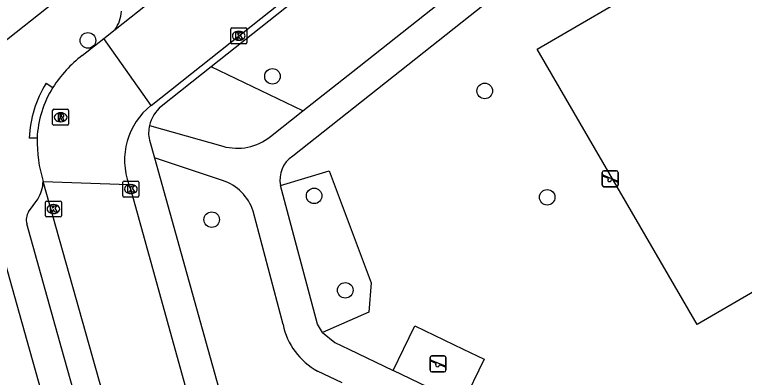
# Model space of a CAD drawing. Extents: x 159628 to 160723, y 388176 to 389416.
# Drawn here: x 160120.05 to 160165.93, y 388498.23 to 388521.02 of the extents above; entities that cross this region are included whole.
import ezdxf

# ---------------------------------------------------------------- set-up
doc = ezdxf.new("R2010")
doc.units = 0
for name, color, linetype in [('IMGEO_Boom', 7, 'Continuous'), ('IMGEO_Groenvoorziening', 7, 'Continuous'), ('IMGEO_Kolk', 7, 'Continuous'), ('IMGEO_Rijbaan_lokaal_open', 7, 'Continuous'), ('IMGEO_Rioolput', 7, 'Continuous'), ('IMGEO_Speelvoorziening', 7, 'Continuous'), ('IMGEO_Voetpad_halfverhard', 7, 'Continuous'), ('IMGEO_Voetpad_open', 7, 'Continuous')]:
    doc.layers.add(name, color=color, linetype=linetype)

msp = doc.modelspace()

# ---------------------------------------------------------------- linework, layer by layer
at = {"layer": 'IMGEO_Boom'}
for centre in [(160124.659, 388519.4), (160136.26, 388517.144), (160149.605, 388516.229), (160138.88, 388509.634), (160153.531, 388509.544), (160132.441, 388508.141), (160140.837, 388503.701)]:
    msp.add_circle(centre, 0.489, dxfattribs=at)
at = {"layer": 'IMGEO_Groenvoorziening'}
for points in [[(160199.721, 388522.943), (160162.95, 388501.553), (160152.894, 388518.841), (160189.665, 388540.231), (160199.721, 388522.943)], [(160138.177, 388514.969), (160132.407, 388517.741)], [(160136.769, 388510.292), (160139.828, 388511.202), (160142.463, 388504.179), (160142.323, 388502.322), (160139.4, 388501.04)], [(160143.857, 388498.653), (160144.502, 388500), (160145.205, 388501.466), (160148.256, 388500), (160149.567, 388499.37), (160148.203, 388496.565)]]:
    msp.add_lwpolyline(points, dxfattribs=at)
at = {"layer": 'IMGEO_Kolk'}
for p, q in [((160133.639, 388519.264), (160133.639, 388520.116)), ((160133.714, 388520.19), (160134.566, 388520.19)), ((160134.127, 388519.97), (160134.152, 388519.97)), ((160134.64, 388520.116), (160134.64, 388519.264)), ((160134.566, 388519.19), (160133.714, 388519.19)), ((160134.15, 388519.41), (160134.125, 388519.41)), ((160126.858, 388509.633), (160126.858, 388510.485)), ((160126.933, 388510.559), (160127.785, 388510.559)), ((160127.346, 388510.339), (160127.371, 388510.339)), ((160127.859, 388510.485), (160127.859, 388509.633)), ((160127.785, 388509.559), (160126.933, 388509.559)), ((160127.369, 388509.779), (160127.344, 388509.779)), ((160121.991, 388508.381), (160121.991, 388509.233)), ((160122.066, 388509.307), (160122.918, 388509.307)), ((160122.479, 388509.087), (160122.504, 388509.087)), ((160122.992, 388509.233), (160122.992, 388508.381)), ((160122.502, 388508.527), (160122.477, 388508.527)), ((160122.918, 388508.307), (160122.066, 388508.307))]:
    msp.add_line(p, q, dxfattribs=at)
for points in [[(160133.639, 388519.264), (160133.639, 388520.116)], [(160133.714, 388520.19), (160134.566, 388520.19)], [(160134.64, 388520.116), (160134.64, 388519.264)], [(160133.96, 388519.89), (160134.083, 388519.89), (160134.083, 388519.739), (160134.213, 388519.89), (160134.377, 388519.89), (160134.231, 388519.739), (160134.384, 388519.49), (160134.232, 388519.49), (160134.147, 388519.654), (160134.083, 388519.587), (160134.083, 388519.49), (160133.96, 388519.49), (160133.96, 388519.89)], [(160134.566, 388519.19), (160133.714, 388519.19)], [(160126.858, 388509.633), (160126.858, 388510.485)], [(160126.933, 388510.559), (160127.785, 388510.559)], [(160127.179, 388510.259), (160127.302, 388510.259), (160127.302, 388510.108), (160127.432, 388510.259), (160127.596, 388510.259), (160127.45, 388510.108), (160127.603, 388509.859), (160127.451, 388509.859), (160127.366, 388510.023), (160127.302, 388509.956), (160127.302, 388509.859), (160127.179, 388509.859), (160127.179, 388510.259)], [(160127.859, 388510.485), (160127.859, 388509.633)], [(160127.785, 388509.559), (160126.933, 388509.559)], [(160121.991, 388508.381), (160121.991, 388509.233)], [(160122.066, 388509.307), (160122.918, 388509.307)], [(160122.312, 388509.007), (160122.435, 388509.007), (160122.435, 388508.856), (160122.565, 388509.007), (160122.729, 388509.007), (160122.583, 388508.856), (160122.736, 388508.607), (160122.584, 388508.607), (160122.499, 388508.771), (160122.435, 388508.704), (160122.435, 388508.607), (160122.312, 388508.607), (160122.312, 388509.007)], [(160122.992, 388509.233), (160122.992, 388508.381)], [(160122.918, 388508.307), (160122.066, 388508.307)]]:
    msp.add_lwpolyline(points, dxfattribs=at)
for centre, start, end in [((160133.716, 388520.114), 91.552, 178.448), ((160133.716, 388520.114), 91.552, 178.448), ((160134.564, 388520.114), 1.552, 88.448), ((160134.564, 388520.114), 1.552, 88.448), ((160133.716, 388519.266), 181.552, 268.448), ((160133.716, 388519.266), 181.552, 268.448), ((160134.564, 388519.266), 271.552, 358.448), ((160134.564, 388519.266), 271.552, 358.448), ((160126.935, 388510.483), 91.552, 178.448), ((160126.935, 388510.483), 91.552, 178.448), ((160127.783, 388510.483), 1.552, 88.448), ((160127.783, 388510.483), 1.552, 88.448), ((160126.935, 388509.635), 181.552, 268.448), ((160126.935, 388509.635), 181.552, 268.448), ((160127.783, 388509.635), 271.552, 358.448), ((160127.783, 388509.635), 271.552, 358.448), ((160122.068, 388509.231), 91.552, 178.448), ((160122.068, 388509.231), 91.552, 178.448), ((160122.916, 388509.231), 1.552, 88.448), ((160122.916, 388509.231), 1.552, 88.448), ((160122.068, 388508.383), 181.552, 268.448), ((160122.068, 388508.383), 181.552, 268.448), ((160122.916, 388508.383), 271.552, 358.448), ((160122.916, 388508.383), 271.552, 358.448)]:
    msp.add_arc(centre, 0.0765, start, end, dxfattribs=at)
for centre, major_axis, ratio, start_param, end_param in [((160134.126, 388519.69), (-0.387, 0.002), 0.722429, 4.712389, 7.853982), ((160134.151, 388519.69), (-0.39, 0.002), 0.717154, 1.570796, 4.712389), ((160127.345, 388510.059), (-0.387, 0.002), 0.722429, 4.712389, 7.853982), ((160127.37, 388510.059), (-0.39, 0.002), 0.717154, 1.570796, 4.712389), ((160122.478, 388508.807), (-0.387, 0.002), 0.722429, 4.712389, 7.853982), ((160122.503, 388508.807), (-0.39, 0.002), 0.717154, 1.570796, 4.712389)]:
    msp.add_ellipse(centre, major_axis=major_axis, ratio=ratio, start_param=start_param, end_param=end_param, dxfattribs=at)
at = {"layer": 'IMGEO_Rijbaan_lokaal_open'}
for points in [[(160126.365, 388520.089), (160162.406, 388548.616)], [(160128.633, 388515.322), (160162.49, 388542.187), (160165.735, 388544.757)], [(160125.654, 388519.528), (160126.365, 388520.089)], [(160124.298, 388518.456), (160125.654, 388519.528)], [(160128.633, 388515.322), (160125.654, 388519.528)], [(160122.029, 388516.707), (160122.454, 388516.444)], [(160121.464, 388513.265), (160120.963, 388513.269)], [(160121.847, 388510.533), (160127.238, 388510.351)], [(160133.41, 388469.46), (160131.543, 388476.115), (160121.847, 388510.533)], [(160139.386, 388466.972), (160138.44, 388470.191), (160136.156, 388478.361), (160130.149, 388500), (160127.356, 388510.063), (160127.238, 388510.351)]]:
    msp.add_lwpolyline(points, dxfattribs=at)
for centre, radius, start, end in [((160129.481, 388511.855), 8.393, 128.1375, 146.8519), ((160128.154, 388512.924), 7.199, 148.2962, 177.2503), ((160128.149, 388512.927), 6.694, 148.301, 177.1038), ((160131.367, 388511.874), 4.401, 128.4066, 200.2423), ((160130.5, 388513.139), 9.037, 179.2008, 196.7598)]:
    msp.add_arc(centre, radius, start, end, dxfattribs=at)
at = {"layer": 'IMGEO_Rioolput'}
for p, q in [((160122.443, 388514.147), (160122.443, 388514.999)), ((160122.518, 388515.073), (160123.37, 388515.073)), ((160122.931, 388514.853), (160122.956, 388514.853)), ((160123.444, 388514.999), (160123.444, 388514.147)), ((160123.37, 388514.073), (160122.518, 388514.073)), ((160122.954, 388514.293), (160122.929, 388514.293))]:
    msp.add_line(p, q, dxfattribs=at)
for points in [[(160122.443, 388514.147), (160122.443, 388514.999)], [(160122.518, 388515.073), (160123.37, 388515.073)], [(160123.444, 388514.999), (160123.444, 388514.147)], [(160123.032, 388514.771), (160122.78, 388514.773), (160122.78, 388514.373)], [(160122.78, 388514.373), (160122.904, 388514.373), (160122.904, 388514.535), (160122.915, 388514.535)], [(160122.958, 388514.692), (160122.904, 388514.692), (160122.904, 388514.611)], [(160122.904, 388514.611), (160122.956, 388514.611)], [(160122.962, 388514.506), (160123.033, 388514.373), (160123.173, 388514.373), (160123.108, 388514.499)], [(160123.37, 388514.073), (160122.518, 388514.073)]]:
    msp.add_lwpolyline(points, dxfattribs=at)
for centre, radius, start, end in [((160122.52, 388514.997), 0.0765, 91.552, 178.448), ((160122.52, 388514.997), 0.0765, 91.552, 178.448), ((160123.368, 388514.997), 0.0765, 1.552, 88.448), ((160123.368, 388514.997), 0.0765, 1.552, 88.448), ((160122.914, 388514.482), 0.0533, 26.0293, 88.6989), ((160122.94, 388514.8), 0.19, 274.7715, 282.9687), ((160122.964, 388514.596), 0.0964, 77.0061, 93.1865), ((160122.978, 388514.653), 0.0378, 276.6634, 79.6772), ((160123.031, 388514.661), 0.109, 350.3612, 89.416), ((160123.029, 388514.661), 0.112, 277.5842, 350.9817), ((160123.013, 388514.446), 0.108, 29.5134, 73.7905), ((160122.52, 388514.149), 0.0765, 181.552, 268.448), ((160122.52, 388514.149), 0.0765, 181.552, 268.448), ((160123.368, 388514.149), 0.0765, 271.552, 358.448), ((160123.368, 388514.149), 0.0765, 271.552, 358.448)]:
    msp.add_arc(centre, radius, start, end, dxfattribs=at)
for centre, major_axis, ratio, start_param, end_param in [((160122.93, 388514.573), (-0.387, 0.002), 0.722429, 4.712389, 7.853982), ((160122.955, 388514.573), (-0.39, 0.002), 0.717154, 1.570796, 4.712389)]:
    msp.add_ellipse(centre, major_axis=major_axis, ratio=ratio, start_param=start_param, end_param=end_param, dxfattribs=at)
at = {"layer": 'IMGEO_Speelvoorziening'}
for p, q in [((160157.092, 388511.207), (160157.882, 388511.207)), ((160157.882, 388511.207), (160157.092, 388511.207)), ((160156.992, 388510.307), (160156.992, 388511.107)), ((160156.992, 388511.107), (160156.992, 388510.307)), ((160157.375, 388510.735), (160157.036, 388510.872)), ((160157.061, 388510.932), (160157.937, 388510.579)), ((160157.982, 388511.107), (160157.982, 388510.307)), ((160157.982, 388510.307), (160157.982, 388511.107)), ((160157.913, 388510.519), (160157.573, 388510.656)), ((160157.882, 388510.207), (160157.092, 388510.207)), ((160157.092, 388510.207), (160157.882, 388510.207)), ((160146.173, 388498.678), (160146.173, 388499.478)), ((160146.173, 388499.478), (160146.173, 388498.678)), ((160146.242, 388499.303), (160147.118, 388498.95)), ((160146.273, 388499.578), (160147.063, 388499.578)), ((160147.063, 388499.578), (160146.273, 388499.578)), ((160147.163, 388499.478), (160147.163, 388498.678)), ((160147.163, 388498.678), (160147.163, 388499.478)), ((160146.556, 388499.106), (160146.217, 388499.243)), ((160147.094, 388498.89), (160146.754, 388499.027)), ((160147.063, 388498.578), (160146.273, 388498.578)), ((160146.273, 388498.578), (160147.063, 388498.578))]:
    msp.add_line(p, q, dxfattribs=at)
for centre, radius, start, end in [((160157.092, 388511.107), 0.1, 90, 180), ((160157.092, 388511.107), 0.1, 90, 180), ((160157.882, 388511.107), 0.1, 0, 90), ((160157.882, 388511.107), 0.1, 360, 90), ((160157.049, 388510.902), 0.0327, 68.078, 248.078), ((160157.454, 388510.645), 0.12, 130.9928, 5.1632), ((160157.092, 388510.307), 0.1, 180, 270), ((160157.092, 388510.307), 0.1, 180, 270), ((160157.882, 388510.307), 0.1, 270, 0), ((160157.882, 388510.307), 0.1, 270, 0), ((160157.925, 388510.549), 0.0327, 248.078, 68.078), ((160146.273, 388499.478), 0.1, 90, 180), ((160146.273, 388499.478), 0.1, 90, 180), ((160146.23, 388499.273), 0.0327, 68.078, 248.078), ((160147.063, 388499.478), 0.1, 0, 90), ((160147.063, 388499.478), 0.1, 360, 90), ((160146.635, 388499.016), 0.12, 130.9928, 5.1632), ((160147.106, 388498.92), 0.0327, 248.078, 68.078), ((160146.273, 388498.678), 0.1, 180, 270), ((160146.273, 388498.678), 0.1, 180, 270), ((160147.063, 388498.678), 0.1, 270, 0), ((160147.063, 388498.678), 0.1, 270, 0)]:
    msp.add_arc(centre, radius, start, end, dxfattribs=at)
at = {"layer": 'IMGEO_Voetpad_halfverhard'}
for points in [[(160163.907, 388533.167), (160163.144, 388532.403), (160137.531, 388512.126)], [(160138.177, 388514.969), (160141.319, 388517.456), (160156.52, 388529.487)], [(160136.138, 388513.355), (160138.177, 388514.969)], [(160128.532, 388514.058), (160133.143, 388512.752)], [(160133.12, 388510.606), (160128.841, 388512.015)], [(160139.4, 388501.04), (160139.084, 388501.581), (160136.769, 388510.292)], [(160136.926, 388501.557), (160135.047, 388508.663)], [(160139.4, 388501.04), (160140.186, 388500.416), (160141.052, 388500), (160143.857, 388498.653)], [(160140.637, 388497.878), (160139.091, 388498.628)], [(160148.203, 388496.565), (160143.857, 388498.653)]]:
    msp.add_lwpolyline(points, dxfattribs=at)
for centre, radius, start, end in [((160134.047, 388516.001), 3.373, 254.4527, 308.3143), ((160138.454, 388510.667), 1.726, 122.3184, 192.5573), ((160132.198, 388507.764), 2.987, 17.5048, 72.0215), ((160141.151, 388502.415), 4.311, 191.4833, 241.4574)]:
    msp.add_arc(centre, radius, start, end, dxfattribs=at)
at = {"layer": 'IMGEO_Voetpad_open'}
for points in [[(160117.33, 388517.709), (160160.975, 388552.212)], [(160159.791, 388539.449), (160132.407, 388517.741)], [(160132.407, 388517.741), (160129.272, 388515.256)], [(160130.611, 388465.651), (160128.765, 388472.373), (160120.983, 388500), (160116.838, 388514.716)], [(160128.524, 388513.135), (160128.841, 388512.015)], [(160128.841, 388512.015), (160132.204, 388500), (160139.703, 388473.203)], [(160120.922, 388508.633), (160121.505, 388509.423)], [(160131.118, 388471.243), (160123.03, 388500), (160120.814, 388507.878)]]:
    msp.add_lwpolyline(points, dxfattribs=at)
for centre, radius, start, end in [((160124.73, 388521.295), 2.032, 323.5829, 358.3228), ((160130.68, 388513.559), 2.205, 129.6745, 166.9186), ((160130.511, 388513.579), 2.036, 166.4007, 192.6061), ((160119.553, 388510.632), 2.296, 328.2247, 357.5263), ((160121.794, 388508.123), 1.01, 149.6811, 194.0375)]:
    msp.add_arc(centre, radius, start, end, dxfattribs=at)

doc.saveas('drawing.dxf')
